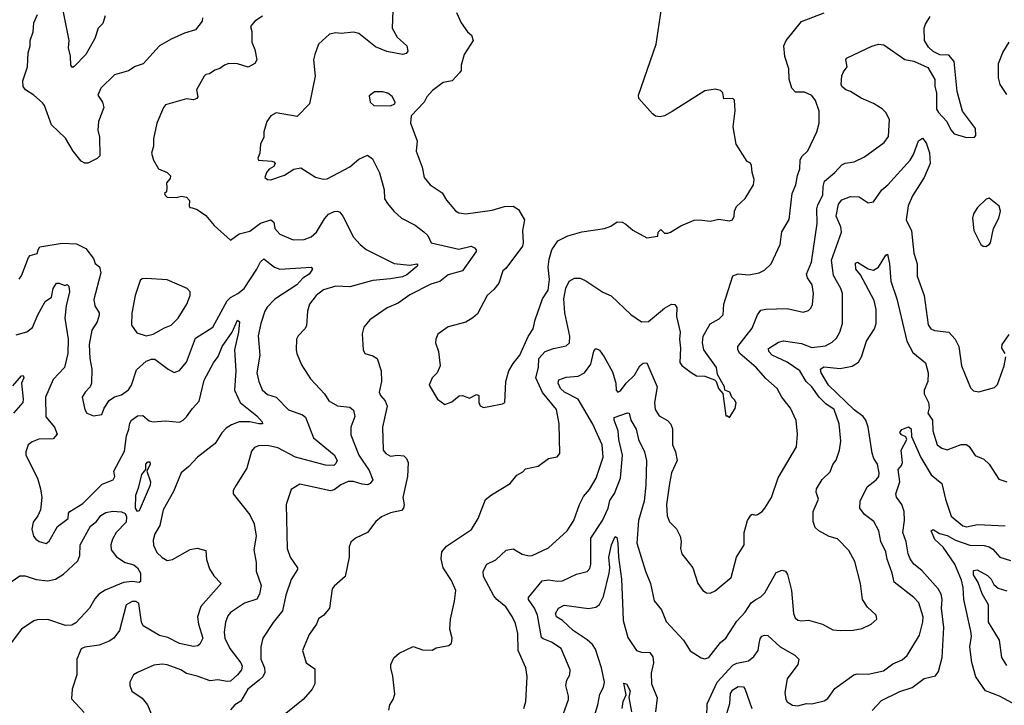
# Model space of a CAD drawing. Extents: x 1954678 to 2060275, y 904822 to 1016299.
# Tile 298 of 467: x 2014245 to 2019850, y 967032 to 970934. Entities that reach past the tile are written whole.
import ezdxf

# ---------------------------------------------------------------- set-up
doc = ezdxf.new("R2010")
doc.units = 0

msp = doc.modelspace()

# ---------------------------------------------------------------- linework, layer by layer
at = {"layer": '0CON20XD'}
for points in [[(2016370.6, 971035), (2016365.6, 970885), (2016394, 970834), (2016448, 970785), (2016454, 970755), (2016445, 970741.2), (2016424.3, 970735.7), (2016335, 970752.7), (2016270.3, 970780.3), (2016175, 970855.4), (2016145, 970862.2), (2016075, 970854.3), (2016045, 970859.4), (2016008.2, 970851.8), (2015945.8, 970795), (2015924.5, 970735.5), (2015918.2, 970705), (2015926.6, 970613.4), (2015894.4, 970455), (2015825, 970383.8), (2015705, 970403.3), (2015675, 970386.7), (2015651.2, 970355), (2015634, 970295), (2015633.8, 970265), (2015616.2, 970225), (2015611.2, 970175), (2015600, 970145), (2015605, 970134.3), (2015679.4, 970129.4), (2015692.5, 970125), (2015698.8, 970115), (2015692, 970098), (2015665, 970082.5), (2015649.2, 970065), (2015640, 970035), (2015655, 970024), (2015675, 970022.5), (2015751.7, 970048.3), (2015806.1, 970083.9), (2015845, 970090), (2015928.3, 970038.3), (2015975, 970027.1), (2015995, 970028.6), (2016125, 970097.1), (2016175, 970140), (2016225, 970162.5), (2016252.6, 970142.6), (2016292.5, 970062.5), (2016320, 969965), (2016322.5, 969915), (2016338.7, 969888.7), (2016374.5, 969844.5), (2016418.8, 969805), (2016495.5, 969765.5), (2016545, 969726.2), (2016567.5, 969705), (2016588, 969665), (2016745, 969627.3), (2016815, 969644.4), (2016834, 969635), (2016843.3, 969625), (2016843.3, 969615), (2016765.7, 969504.3), (2016685, 969482), (2016636.3, 969443.7), (2016585, 969429.1), (2016465, 969367.3), (2016399.2, 969320.8), (2016336.2, 969295), (2016238, 969225), (2016203.8, 969185), (2016194.3, 969145.7), (2016200, 969055), (2016210, 969035), (2016255, 969021.4), (2016280.8, 969005), (2016302.7, 968935), (2016305.5, 968874.5), (2016290.9, 968815), (2016298.1, 968795), (2016325, 968764.2), (2016337.1, 968735), (2016310, 968615), (2016313.1, 968485), (2016328.8, 968465), (2016355, 968450), (2016395, 968456.4), (2016431.8, 968451.8), (2016447.1, 968437.1), (2016456.7, 968415), (2016453.5, 968335), (2016425.7, 968215), (2016434.2, 968175), (2016430, 968155), (2016418.9, 968141.1), (2016355, 968126.9), (2016305, 968105.6), (2016271.4, 968078.6), (2016225, 968015.8), (2016156.7, 967983.3), (2016129.7, 967960.3), (2016120.8, 967935), (2016120.9, 967875), (2016096.9, 967765), (2016035, 967710), (2016024.3, 967695), (2016008.6, 967585), (2015975.5, 967544.5), (2015946.2, 967525), (2015933.8, 967495), (2015892.9, 967435), (2015854.3, 967345), (2015875.8, 967275), (2015925, 967240), (2015925.7, 967155), (2015910.6, 967125), (2015858.1, 967065), (2015702, 966938)], [(2014731.9, 970955), (2014717.1, 970912.9), (2014692.2, 970885), (2014673, 970827), (2014620.5, 970735), (2014555, 970666.7), (2014545, 970662.5), (2014536.7, 970675), (2014533.9, 970726.1), (2014523.1, 970773.1), (2014527.1, 970815), (2014490, 970995)], [(2016346.7, 967005), (2016352.5, 967035), (2016371.2, 967065), (2016380, 967095), (2016368.9, 967198.9), (2016357.5, 967245), (2016357.5, 967265), (2016375, 967303.3), (2016405, 967328.8), (2016485, 967367.5), (2016538.3, 967348.3), (2016593, 967347), (2016615, 967358.8), (2016687.5, 967372.5), (2016704, 967386), (2016707.5, 967415), (2016694.3, 967465), (2016697.3, 967522.7), (2016720.8, 967625), (2016728.1, 967685), (2016702.2, 967742.2), (2016655.4, 967815.4), (2016644.5, 967865), (2016647.8, 967905), (2016675, 967938.6), (2016817.8, 968032.2), (2016855.6, 968095), (2016897, 968203), (2016930.3, 968229.7), (2017036.3, 968293.7), (2017075, 968341.2), (2017109.4, 968360.6), (2017125, 968378), (2017196.2, 968393.8), (2017255, 968436), (2017304.2, 968445.8), (2017320.8, 968465), (2017316.2, 968635), (2017301.5, 968715), (2017221.9, 968811.9), (2017182.9, 968895), (2017198.4, 968955), (2017200, 969005), (2017235.7, 969045), (2017283.4, 969063.4), (2017355, 969077.1), (2017375.4, 969094.6), (2017376.4, 969133.6), (2017348.5, 969265), (2017342.9, 969345), (2017353.6, 969406.4), (2017373.2, 969446.8), (2017403.9, 969463.9), (2017435, 969462.5), (2017468.6, 969448.6), (2017565, 969383.5), (2017612.6, 969362.6), (2017725, 969256.7), (2017784.4, 969214.4), (2017825, 969215.7), (2017915, 969292.5), (2017955, 969314.3), (2017975, 969313.8), (2017985.5, 969295.5), (2017984, 969244), (2018005.4, 969155.4), (2018000.8, 969115), (2018007.8, 969065), (2018003.2, 968983.2), (2018015, 968966), (2018066.9, 968926.9), (2018097.7, 968907.7), (2018145, 968905.8), (2018200, 968885), (2018210, 968875), (2018222.5, 968835), (2018247, 968807), (2018265, 968680), (2018275, 968680), (2018285, 968670), (2018318.8, 968721.2), (2018323.3, 968753.3), (2018315, 968770), (2018300, 968785), (2018287.5, 968815), (2018260, 968825), (2018257.5, 968845), (2018216.7, 968915), (2018211.4, 968955), (2018138.8, 969055), (2018131.4, 969095), (2018135, 969132.5), (2018176, 969204), (2018227.6, 969232.4), (2018249.2, 969255), (2018252.9, 969315), (2018304.5, 969475.5), (2018335, 969487.8), (2018395, 969481.9), (2018455, 969493.3), (2018485, 969507.8), (2018523.3, 969545), (2018573.8, 969655), (2018584.1, 969725.9), (2018625, 969796.2), (2018642.2, 969945), (2018664.2, 969995), (2018672.4, 970047.6), (2018686.9, 970085), (2018688.6, 970135), (2018697.5, 970155), (2018732.6, 970187.4), (2018783.1, 970295), (2018795.6, 970345), (2018796.3, 970413.7), (2018775, 970473.8), (2018755, 970502.5), (2018712.1, 970522.1), (2018662.2, 970522.2), (2018641.4, 970545), (2018625.7, 970595), (2018623.6, 970655), (2018601.2, 970725), (2018595.5, 970785), (2018608.9, 970815), (2018695, 970924.3), (2018825, 970972)], [(2016732, 970975), (2016758, 970915), (2016794, 970864), (2016816.7, 970845), (2016826, 970815), (2016775.5, 970735), (2016758, 970675), (2016757.5, 970645), (2016749.3, 970630.7), (2016706.2, 970585), (2016655, 970576), (2016595, 970531.2), (2016562.5, 970495), (2016546.7, 970465), (2016473.1, 970386.9), (2016470, 970345), (2016506.7, 970245), (2016501.9, 970185), (2016535.5, 970095), (2016547.3, 970035), (2016581.1, 969995), (2016649.5, 969949.5), (2016675, 969907.1), (2016725, 969846), (2016745, 969834.4), (2016785, 969830), (2016935, 969849.6), (2017005, 969870), (2017055, 969872), (2017085, 969853.8), (2017118.9, 969795), (2017106.9, 969735), (2017111.8, 969665), (2017107.1, 969645), (2017012.3, 969517.7), (2016995, 969503.8), (2016973.1, 969435), (2016945, 969398.6), (2016905.6, 969365), (2016850.7, 969259.3), (2016825, 969236.9), (2016785, 969211.9), (2016685, 969186), (2016625.9, 969144.1), (2016613.2, 969116.8), (2016611.9, 969095), (2016628.9, 969045), (2016638.8, 968965), (2016622, 968925), (2016592.5, 968895), (2016576.2, 968855), (2016623.3, 968775), (2016664.2, 968744.2), (2016705, 968758.8), (2016746.1, 968793.9), (2016765, 968796.2), (2016805, 968780), (2016845, 968801.2), (2016858.8, 968795), (2016858.8, 968755), (2016867, 968737), (2016885, 968727.5)], [(2016885, 968727.5), (2016915, 968733.3), (2016993, 968747), (2017006.7, 968755), (2017012.9, 968875), (2017030, 968935), (2017053.3, 968976.7), (2017091.5, 969025), (2017139.4, 969130.6), (2017167.5, 969175), (2017178.6, 969225), (2017220.5, 969345), (2017252.5, 969395), (2017261.9, 969455), (2017254.1, 969525), (2017258.8, 969571.2), (2017275.2, 969624.8), (2017308.9, 969675), (2017366.2, 969703.8), (2017445, 969727.1), (2017574.2, 969745.8), (2017610.7, 969759.3), (2017646.4, 969783.6), (2017675, 969781.2), (2017695, 969771.2), (2017735, 969736.7), (2017815, 969693.3), (2017878.3, 969701.7), (2017880, 969725), (2017895, 969740), (2017915, 969720), (2017935, 969718.8), (2017950, 969725), (2018008.8, 969761.2), (2018085, 969792.5), (2018115, 969795.8), (2018175, 969787.8), (2018225, 969799.4), (2018285, 969788.8), (2018302.5, 969795), (2018313.3, 969815), (2018314.2, 969845), (2018325, 969870), (2018375, 969916), (2018422.9, 969995), (2018425.7, 970025), (2018414, 970065), (2018411.2, 970105), (2018405, 970117.5), (2018387, 970127), (2018324, 970225), (2018306, 970325), (2018318, 970415), (2018313.8, 970475), (2018305, 970486), (2018254.1, 970484.1), (2018247.5, 970517.5), (2018235, 970531.2), (2018205, 970538.8), (2018145, 970528.8), (2017959.1, 970410.9), (2017915, 970386.7), (2017891.7, 970381.7), (2017865, 970385.7), (2017847.4, 970397.4), (2017770, 970485), (2017768.6, 970505), (2017869.2, 970795), (2017896.9, 970985)], [(2015285.7, 970945), (2015283.8, 970925), (2015245, 970875.6), (2015182.8, 970857.2), (2015107.3, 970822.7), (2015040, 970785), (2014947.6, 970682.4), (2014903, 970667), (2014865, 970643.6), (2014785, 970620), (2014705.8, 970545), (2014689.2, 970505), (2014716, 970465), (2014723.1, 970435), (2014692.5, 970355), (2014690.4, 970305), (2014698.7, 970265), (2014701.2, 970158.8), (2014686.1, 970143.9), (2014633, 970117), (2014615, 970116.7), (2014595, 970128.8), (2014549.4, 970185), (2014505, 970259.2), (2014425.5, 970335), (2014385.5, 970445), (2014375, 970460), (2014325, 970504.2), (2014278, 970535), (2014265, 970553.3), (2014263.3, 970585), (2014288.8, 970665), (2014293.3, 970745), (2014303.8, 970785)], [(2014303.8, 970785), (2014303.8, 970815), (2014320.8, 970865), (2014325.8, 970915), (2014346, 970964)], [(2015627, 970953), (2015583.7, 970926.3), (2015558.8, 970895), (2015565.7, 970865.7), (2015566.8, 970806.8), (2015583.1, 970765), (2015594.2, 970705), (2015583.8, 970685), (2015545, 970664.4), (2015485, 970683.5), (2015436.3, 970683.7), (2015410, 970675), (2015385, 970656), (2015355, 970646.2), (2015325, 970626.2), (2015305, 970621.2), (2015295, 970613.3), (2015252, 970535), (2015258.8, 970495), (2015253.3, 970485), (2015235, 970478.6), (2015195, 970483.8), (2015075, 970448.6), (2015063.1, 970435), (2015025.6, 970345), (2015007.1, 970255), (2015005.7, 970215), (2014994.2, 970175), (2015005.8, 970135), (2015035.8, 970085), (2015084.1, 970064.1), (2015103.3, 970045), (2015100.7, 970029.3), (2015081.2, 970005), (2015083, 969977), (2015080, 969955), (2015070, 969945), (2015072.5, 969935), (2015085, 969924), (2015135, 969922.9), (2015165, 969930), (2015194.3, 969924.3), (2015211.2, 969905), (2015208.8, 969875), (2015213.3, 969865), (2015226.7, 969863.3), (2015255, 969853.3), (2015305, 969818.8), (2015352.3, 969762.3), (2015445, 969680), (2015494.6, 969715.4), (2015555, 969731.1), (2015615, 969776.9), (2015674.3, 969794.3), (2015691.5, 969781.5), (2015697.8, 969745), (2015725, 969712.9), (2015801.7, 969681.7), (2015865, 969683.6), (2015905, 969698.5), (2015935, 969724.4), (2015980.3, 969799.7), (2016003.5, 969826.5), (2016035, 969843.3), (2016055, 969844.4), (2016067.9, 969837.9), (2016085, 969816), (2016145, 969697.1), (2016182.2, 969655), (2016216.9, 969626.9), (2016376, 969546), (2016465, 969536.7), (2016506, 969545), (2016511.1, 969535), (2016505, 969528.9), (2016448.4, 969481.6), (2016425, 969471.5), (2016355, 969458.3), (2016255, 969450), (2016125, 969414.6), (2016045, 969416.8), (2015975, 969397.5), (2015933.1, 969365), (2015894.2, 969315), (2015882.9, 969275), (2015877.4, 969192.6), (2015868.6, 969175), (2015829.2, 969135), (2015821.4, 969115), (2015818.1, 969055), (2015823.3, 969035), (2015849.4, 968969.4), (2015900.2, 968890.2), (2015979.2, 968805), (2016003.8, 968765), (2016055, 968736.7), (2016125, 968729.5), (2016145, 968712), (2016152.9, 968675), (2016130, 968615), (2016130.9, 968570.9), (2016176.3, 968455), (2016235, 968368.5), (2016254.3, 968315), (2016240.8, 968295), (2016225, 968287.9), (2016195, 968290.3), (2016145, 968306.5), (2016115, 968306.8), (2016072.1, 968287.9), (2016035, 968258.2), (2016015, 968252.3), (2015838.8, 968291.2), (2015790, 968260), (2015761.1, 968175), (2015766.9, 967925), (2015783.8, 967875), (2015825.5, 967815.5), (2015827.1, 967805), (2015790.9, 967749.1), (2015760, 967660), (2015740.2, 967569.8), (2015687, 967503), (2015628.8, 967415), (2015616.9, 967365), (2015617.2, 967295), (2015637.9, 967245), (2015641.1, 967218.9), (2015629.4, 967195), (2015608.1, 967175), (2015543.6, 967125), (2015503.4, 967056.6), (2015468.6, 967035), (2015445, 967007.5)], [(2017115.8, 967015), (2017126.2, 967055), (2017134.4, 967195.6), (2017125.4, 967245.4), (2017083.5, 967343.5), (2017081.5, 967441.5), (2017067.3, 967497.3), (2017048.5, 967538.5), (2017012.1, 967592.1), (2016961.2, 967635), (2016945, 967656.2), (2016885.8, 967765), (2016883.8, 967795), (2016904, 967835), (2016955, 967860.4), (2017015, 967915.4), (2017055, 967922.1), (2017105, 967892.3), (2017145, 967883.1), (2017163.3, 967885), (2017255, 967929.4), (2017362.2, 968025), (2017398.9, 968085), (2017431.5, 968175), (2017455, 968220), (2017489.7, 968260.3), (2017526.7, 968325), (2017565.7, 968444.3), (2017560.5, 968515), (2017506.9, 968633.1), (2017424.7, 968774.7), (2017346.5, 968815), (2017323.9, 968835), (2017310.5, 968865), (2017314.6, 968885.4), (2017355, 968900.4), (2017425, 968905.4), (2017459.4, 968925), (2017495.7, 968974.3), (2017512.6, 969047.4), (2017525, 969062), (2017545, 969052.5), (2017573.1, 969015), (2017619.8, 968929.8), (2017638.1, 968865), (2017641.4, 968825), (2017650, 968815), (2017665, 968822), (2017697.1, 968865), (2017745, 968911.1), (2017775, 968963.8), (2017795, 968979.6), (2017815, 968980.6), (2017874.6, 968845), (2017859.3, 968755), (2017862.1, 968715), (2017885, 968680), (2017933.6, 968653.6), (2017951.7, 968631.7), (2017961.1, 968605), (2017961.9, 968515), (2017977.5, 968475), (2017988.1, 968425), (2017955.5, 968355), (2017943.4, 968295), (2017927.3, 968175), (2017931.5, 968111.5), (2017945, 968076), (2017985, 968036), (2018004.3, 967995), (2018010.8, 967965), (2018006, 967925), (2018014.2, 967895), (2018076.9, 967815), (2018105.6, 967725.6), (2018133.3, 967685), (2018155, 967673.3), (2018175, 967671.2), (2018205, 967683.8), (2018295, 967760), (2018325.6, 967875), (2018368.6, 967945), (2018370, 968015), (2018389.2, 968085), (2018406.7, 968115), (2018415, 968120), (2018434.2, 968114.2), (2018445, 968117.5), (2018471.2, 968135), (2018486.3, 968153.7), (2018524.2, 968215), (2018562.9, 968327.1), (2018667, 968503), (2018672.5, 968575), (2018665, 968653.3), (2018632.6, 968722.6), (2018584.4, 968785), (2018557.5, 968835), (2018492.9, 968892.9), (2018438.2, 968955), (2018345, 969034.5), (2018333.8, 969055), (2018332.9, 969075), (2018415, 969178.1), (2018445.3, 969254.7), (2018465, 969280), (2018493.6, 969286.4), (2018615, 969290), (2018705, 969269.2), (2018735, 969279.2), (2018748.3, 969291.7), (2018757.6, 969312.4), (2018764.3, 969375), (2018756.9, 969425), (2018729.2, 969465), (2018724.2, 969485), (2018753.5, 969555), (2018784.7, 969775), (2018783.3, 969856.7), (2018788.9, 969881.1), (2018817.3, 969935), (2018819, 969985), (2018826.8, 970015), (2018885, 970063.8), (2018925, 970108.1), (2018945, 970118.1), (2018995.4, 970124.6), (2019055, 970154.2), (2019165.8, 970235), (2019190.7, 970269.3), (2019197.7, 970365), (2019176.7, 970405), (2019155, 970427.3), (2019105, 970456.7), (2019035, 970487.5), (2018975, 970525.8), (2018947.5, 970535), (2018925, 970553.3), (2018922, 970565), (2018926.2, 970615), (2018935, 970637.5), (2018956.7, 970665), (2018947.5, 970705), (2018952.5, 970715), (2019096.2, 970783.8), (2019135, 970794.4), (2019165, 970790.6), (2019285, 970707.5), (2019335, 970698), (2019415, 970662.5), (2019454.1, 970594.1), (2019454.3, 970555), (2019464.3, 970515), (2019464.5, 970425.5), (2019475, 970406), (2019524, 970355), (2019546.6, 970306.6), (2019565, 970284.2), (2019635, 970263.8), (2019680, 970265), (2019687.5, 970275), (2019686.7, 970315), (2019613.1, 970413.1), (2019581.9, 970525), (2019565.4, 970695.4), (2019535, 970732), (2019483.6, 970733.6), (2019445, 970753.3), (2019418.3, 970778.3), (2019395.7, 970815), (2019394.5, 970885.5), (2019400.9, 970909.1), (2019428.9, 970951.1)], [(2019865, 970508.6), (2019826.7, 970565), (2019816.7, 970603.3), (2019818.1, 970685), (2019842, 970748), (2019878, 970805)], [(2016355, 970444.2), (2016380, 970455), (2016382.5, 970465), (2016365, 970497.5), (2016340, 970515), (2016313, 970523), (2016265, 970522.5), (2016235, 970500), (2016240, 970465), (2016260, 970445), (2016355, 970444.2)], [(2017340.6, 966985), (2017368.9, 967065), (2017369.5, 967085), (2017353.8, 967145), (2017360.5, 967175), (2017376.5, 967205), (2017378.2, 967235), (2017326.7, 967355), (2017272.3, 967392.3), (2017225, 967410), (2017215, 967419.2), (2017193.3, 967545), (2017175.1, 967585.1), (2017140.9, 967635), (2017141.9, 967645), (2017218.7, 967741.3), (2017255, 967746.1), (2017305, 967738), (2017335, 967740), (2017415, 967778.6), (2017475, 967794), (2017489.8, 967810.2), (2017495.5, 967835), (2017496.6, 967983.4), (2017563.2, 968085), (2017595, 968154.2), (2017605, 968198), (2017631.7, 968238.3), (2017664.7, 968325), (2017676.8, 968455), (2017655.3, 968545), (2017651.8, 968595), (2017628.9, 968655), (2017629.2, 968670.8), (2017705, 968696.8), (2017715.3, 968695.3), (2017724.8, 968654.8), (2017753.8, 968603.8), (2017767.9, 968545), (2017801.1, 968475), (2017813.3, 968425), (2017809.7, 968285), (2017800, 968195), (2017766.9, 968085), (2017757.9, 967955), (2017807.9, 967795), (2017836.3, 967726.3), (2017856.3, 967626.3), (2017898, 967575), (2017925, 967508.8), (2018023.1, 967403.1), (2018062, 967342), (2018125, 967302), (2018145, 967297.5), (2018167.5, 967305), (2018235, 967389.2), (2018265.7, 967415), (2018328.5, 967511.5), (2018375, 967561.8), (2018410, 967615), (2018435.3, 967634.7), (2018465, 967650.5), (2018487.2, 967672.8), (2018551.4, 967788.6), (2018585, 967800.8), (2018605, 967796), (2018616.9, 967776.9), (2018638.8, 967685), (2018650.8, 967555), (2018660.3, 967530.3), (2018675, 967516.9), (2018695, 967512.2), (2018735, 967516.5), (2018814.6, 967494.6), (2018875, 967462), (2018915, 967458), (2018990.5, 967459.5), (2019040.5, 967469.5), (2019092.5, 967495), (2019125, 967522.5), (2019120, 967545), (2019070.7, 967590.7), (2019042.5, 967635), (2019031.9, 967725), (2019000.2, 967850.2), (2018965, 967914.2), (2018900.2, 967980.2), (2018853.8, 967993.8), (2018794, 968025), (2018774, 968045), (2018762, 968078), (2018762, 968135), (2018792.5, 968205), (2018778.6, 968245), (2018780.6, 968265), (2018813, 968317), (2018858.3, 968361.7), (2018875, 968402.5), (2018893, 968427), (2018911.9, 968485), (2018920, 968535), (2018909.4, 968635), (2018882.2, 968715), (2018835, 968747.3), (2018796.2, 968786.2), (2018755.4, 968845), (2018721.5, 968875), (2018685.4, 968935), (2018615, 968984.7), (2018529.2, 969025), (2018510, 969045), (2018507.5, 969062.5), (2018565, 969098.6), (2018594, 969106), (2018695, 969091.3), (2018755, 969068.2), (2018832.2, 969077.8), (2018870.8, 969099.2), (2018895, 969121.9), (2018914.1, 969155.9), (2018929.4, 969205), (2018929.5, 969375), (2018919.6, 969405), (2018878.7, 969478.7), (2018866.7, 969565), (2018922.8, 969725), (2018919.3, 969755), (2018893.4, 969815), (2018906.6, 969883.4), (2018925, 969908.1), (2018975, 969928.1), (2019025, 969925.7), (2019075, 969890.8), (2019105, 969897.1), (2019152.3, 969965), (2019186.8, 969995), (2019313.5, 970135), (2019332.9, 970167.1), (2019362.5, 970245), (2019385, 970258.8), (2019405, 970233.3), (2019425, 970176.7), (2019428.5, 970115), (2019394.6, 970035), (2019328.6, 969931.4), (2019302.4, 969875), (2019292.2, 969795), (2019321.7, 969731.7), (2019335.5, 969605.5), (2019353.8, 969545), (2019353.5, 969475), (2019394.4, 969365), (2019417.4, 969197.4), (2019432.5, 969175), (2019453.3, 969165), (2019535, 969155.6), (2019570, 969115), (2019590.6, 969075), (2019606.9, 968965), (2019658.6, 968838.6), (2019675, 968821.4), (2019705, 968815.8), (2019795, 968841.2), (2019812.3, 968857.7), (2019850, 968965), (2019858.8, 969015)], [(2019745, 969643.3), (2019765, 969653.8), (2019771.2, 969665), (2019788, 969745), (2019818.5, 969805), (2019828.1, 969845), (2019822, 969872), (2019765, 969918), (2019747, 969913), (2019697.5, 969865), (2019675, 969830), (2019670, 969805), (2019677.5, 969735), (2019717.5, 969655), (2019730, 969645), (2019745, 969643.3)], [(2014242.1, 969457.9), (2014254.3, 969475.7), (2014295, 969580), (2014305, 969592.5), (2014345, 969602.5), (2014349.4, 969625), (2014359.6, 969640.4), (2014487, 969663), (2014567.9, 969657.9), (2014621.8, 969631.8), (2014664.2, 969575), (2014675, 969546.7), (2014698.1, 969528.1), (2014707, 969493), (2014667.7, 969342.3), (2014672, 969305), (2014696.2, 969265), (2014697.7, 969252.3), (2014685.8, 969215), (2014655, 969166.7), (2014639.4, 969085), (2014643.1, 969005), (2014655.7, 968944.3), (2014653.5, 968865), (2014645.7, 968845), (2014617.1, 968815), (2014600.6, 968785), (2014615.7, 968715), (2014627.5, 968695), (2014665, 968678.9), (2014712.9, 968687.1), (2014726.4, 968723.6), (2014755, 968766), (2014785, 968788.6), (2014825, 968798.5), (2014865, 968827.8), (2014881.3, 968855), (2014908.8, 968941.2), (2014965, 968990.9), (2014995, 969002.5), (2015015, 969001.9), (2015090, 968945), (2015125, 968926.7), (2015155, 968938), (2015195, 968985.7), (2015245, 969121.1), (2015345, 969184.4), (2015426.2, 969333.8), (2015445, 969352.8), (2015486.2, 969375), (2015521.8, 969405), (2015595.3, 969514.7), (2015615, 969556), (2015635, 969572.5), (2015695, 969525.6), (2015725, 969514.4), (2015905, 969525.8), (2015911.2, 969515), (2015891.8, 969485), (2015857.1, 969462.9), (2015822.7, 969425), (2015697.3, 969342.7), (2015652.9, 969297.1), (2015639.6, 969275), (2015617.5, 969205), (2015603.1, 969135), (2015612.8, 969025), (2015595.4, 968925), (2015605.5, 968875), (2015625, 968828), (2015655, 968800.6), (2015705.3, 968785.3), (2015775, 968713.8), (2015855, 968685.5), (2015872.7, 968672.7), (2015918.1, 968555), (2016035, 968457.1), (2016051.5, 968425), (2016045, 968407.5), (2016033.2, 968396.8), (2015985, 968398.6), (2015815, 968443.9), (2015715, 968497.3), (2015655, 968510), (2015605, 968509.4), (2015581.5, 968498.5), (2015565, 968478.8), (2015537.8, 968382.2), (2015476.7, 968285), (2015460, 968255), (2015460, 968235), (2015555, 968116.2), (2015580, 968065), (2015590.9, 967995), (2015576.8, 967916.8), (2015591.9, 967845), (2015590.5, 967795), (2015620, 967715), (2015610.6, 967665), (2015595, 967636.4), (2015525, 967614.5), (2015445, 967561.1), (2015429.2, 967540.8), (2015416.9, 967505), (2015408.8, 967448.8), (2015413.1, 967415), (2015440.7, 967355), (2015503.4, 967273.4), (2015510.4, 967255), (2015506.8, 967235), (2015485.4, 967205), (2015445, 967169.2), (2015425, 967167.4), (2015371.9, 967178.1), (2015328.9, 967171.1), (2015255, 967199.1), (2015195, 967213.9), (2015162.5, 967235), (2015085, 967263.1), (2015055, 967266.7), (2015008.6, 967261.4), (2014915, 967219.2), (2014892, 967205), (2014870.8, 967165), (2014870.8, 967145), (2014883.6, 967113.6), (2014942.5, 967072.5), (2014971.5, 967035), (2015035, 966882.5)], [(2018156.8, 966965), (2018159.1, 967040.9), (2018214.7, 967165), (2018305, 967260.7), (2018327.8, 967272.2), (2018393.9, 967286.1), (2018425, 967310), (2018449.2, 967345), (2018454.7, 967384.7), (2018459.6, 967410.4), (2018470.8, 967425), (2018485, 967431.9), (2018505, 967430.6), (2018575, 967364.6), (2018657, 967317), (2018680, 967295), (2018675.8, 967265), (2018615, 967182.5), (2018601.1, 967105), (2018605.8, 967065.8), (2018615, 967052.5), (2018645, 967033.3), (2018675, 967028.8), (2018725, 967042.5), (2018755, 967040), (2018825, 967058.8), (2018845, 967072), (2018885, 967128.6), (2018994, 967205), (2019015, 967211.2), (2019075, 967210.5), (2019162.2, 967227.8), (2019215, 967267.9), (2019268.5, 967291.5), (2019297.8, 967315), (2019367.6, 967432.4), (2019387.4, 967507.4), (2019387.8, 967535), (2019364.7, 967614.7), (2019335.7, 967645), (2019222.8, 967732.8), (2019212.9, 967785), (2019183.5, 967863.5), (2019176.2, 967905), (2019146.7, 967965), (2019135.3, 968025.3), (2019107.9, 968077.9), (2019055, 968117.5), (2019027.1, 968155), (2019030.6, 968195), (2019069.4, 968275), (2019121.4, 968315), (2019135.5, 968335), (2019138.2, 968355), (2019128.2, 968405), (2019107.4, 968437.4), (2019097.9, 968467.9), (2019075.8, 968615), (2019061.8, 968655), (2019046.8, 968675), (2018995, 968714), (2018849.5, 968855), (2018807.3, 968925), (2018804.6, 968945.4), (2018822.4, 968957.6), (2018915, 968949.5), (2018985, 968962.5), (2019019.4, 968985), (2019036.7, 969015), (2019065.7, 969105), (2019111.4, 969175), (2019120.4, 969205), (2019120.7, 969285), (2019109.6, 969335), (2019031.3, 969481.3), (2019005.7, 969515), (2019002.3, 969547.7), (2019015, 969554), (2019075, 969515.5), (2019105, 969507.8), (2019134, 969526), (2019175, 969593.8), (2019185, 969598.8), (2019197.5, 969545), (2019203.8, 969445), (2019238.4, 969345), (2019295.2, 969105.2), (2019329.2, 969039.2), (2019401.4, 968981.4), (2019417.3, 968925), (2019415.6, 968875), (2019393.5, 968825), (2019393.6, 968805), (2019418.1, 968755), (2019421.9, 968725), (2019415.6, 968695), (2019441.9, 968655), (2019443.1, 968595), (2019467.5, 968515), (2019493.8, 968495), (2019525, 968485.6), (2019605, 968515.8), (2019635, 968515.8), (2019650, 968505), (2019685, 968453.8), (2019733.6, 968433.6), (2019763.9, 968403.9), (2019818.6, 968318.6), (2019864.4, 968304.4)], [(2014965, 969135.6), (2015005, 969144.5), (2015069.2, 969180.8), (2015107.1, 969195), (2015147.7, 969235), (2015195.6, 969315), (2015215.4, 969364.6), (2015215.5, 969385.5), (2015198.8, 969405), (2015084.3, 969454.3), (2014965, 969460.6), (2014941.7, 969458.3), (2014929.7, 969450.3), (2014902, 969365), (2014883.5, 969263.5), (2014881.9, 969195), (2014911.9, 969151.9), (2014965, 969135.6)], [(2014225, 969140.8), (2014285, 969158.2), (2014318.1, 969181.9), (2014347.9, 969255), (2014389.5, 969330.5), (2014426.4, 969355), (2014435, 969403.3), (2014455, 969434), (2014470, 969435), (2014501.2, 969421.2), (2014515, 969426.7), (2014525, 969417.5), (2014527.7, 969385), (2014509.2, 969305), (2014500.8, 969235), (2014520, 969115), (2014519.2, 969035), (2014499.5, 968955), (2014435, 968886.9), (2014391.5, 968785), (2014393.4, 968673.4), (2014442.2, 968615), (2014458.6, 968575), (2014435, 968548.9), (2014354, 968546), (2014315, 968531.5), (2014292.7, 968515), (2014279.2, 968475), (2014279.2, 968455), (2014346.4, 968325), (2014363.6, 968265), (2014370.5, 968215), (2014362.9, 968145), (2014348.7, 968111.3), (2014321.4, 968075), (2014314.4, 968035), (2014324.2, 967995), (2014337.3, 967977.3), (2014355, 967964), (2014395, 967953.8), (2014413, 967967), (2014460, 968050), (2014521.2, 968095), (2014522.5, 968125), (2014530, 968135), (2014605, 968180.7), (2014715, 968291.5), (2014776.9, 968315), (2014786.1, 968335), (2014780, 968365), (2014840.6, 968479.4), (2014853.1, 968565), (2014866.8, 968603.2), (2014871.3, 968638.7), (2014881.1, 968655), (2014915, 968678.9), (2014945, 968681.9), (2014982.1, 968652.1), (2015005, 968644.6), (2015075, 968650.6), (2015155, 968644.5), (2015175, 968654.4), (2015195.2, 968674.8), (2015227.7, 968722.3), (2015266.4, 968763.6), (2015295, 968882), (2015348.6, 968981.4), (2015375, 969017.1), (2015396.6, 969073.4), (2015454.1, 969155), (2015485, 969224.2), (2015495.3, 969215), (2015489.7, 969155), (2015466.9, 969055), (2015474.4, 968935), (2015467.3, 968825), (2015500, 968755), (2015595, 968679.5), (2015626, 968645), (2015626.2, 968635), (2015606.6, 968633.4), (2015555.3, 968645.3), (2015495, 968644.7), (2015451.3, 968628.7), (2015420.9, 968609.1), (2015395, 968583.3), (2015357.1, 968522.9), (2015257.5, 968445), (2015208.1, 968391.9), (2015163.3, 968355), (2015121.1, 968248.9), (2015062.4, 968145), (2015042.5, 968055), (2015015, 968007.5), (2015005, 967972.5), (2015006.3, 967943.7), (2015025, 967901.9), (2015055, 967873.3), (2015085, 967856.9), (2015115, 967862.5), (2015215, 967919.4), (2015255, 967925.7), (2015303.8, 967913.8), (2015307.3, 967862.7), (2015325, 967808.8), (2015349.8, 967769.8), (2015391.2, 967725), (2015275.4, 967595), (2015256.5, 967535), (2015263.5, 967495)], [(2019856.2, 969035), (2019836.2, 969065), (2019838, 969085), (2019878.3, 969141.7)], [(2014205, 968851.1), (2014255, 968908.1), (2014265, 968910), (2014267.3, 968895), (2014255.4, 968865), (2014265.2, 968775.2), (2014262.4, 968755), (2014208.6, 968695)], [(2019097.3, 967002.7), (2019150.7, 967059.3), (2019255, 967111.7), (2019325, 967133.5), (2019395, 967184.4), (2019459.2, 967200.8), (2019476, 967224), (2019496.7, 967305), (2019505.4, 967474.6), (2019492.6, 967585), (2019496.5, 967635), (2019491.8, 967665), (2019474.7, 967694.7), (2019380, 967800), (2019335, 967835.5), (2019315, 967865.6), (2019303.8, 967895), (2019292, 967962), (2019272, 968015), (2019282.4, 968085), (2019280.5, 968135), (2019266.5, 968175), (2019235.9, 968215.9), (2019233.4, 968235), (2019256.5, 968305), (2019246, 968375), (2019265, 968396.2), (2019270.4, 968415), (2019262.5, 968485), (2019294.8, 968545), (2019290, 968560), (2019265, 968571.8), (2019255.5, 968585), (2019267.7, 968602.3), (2019305, 968617.2), (2019319.8, 968605), (2019322.2, 968562.2), (2019375, 968442), (2019434.1, 968344.1), (2019495.5, 968295), (2019516.1, 968205), (2019548, 968108), (2019615, 968054.6), (2019635, 968048.5), (2019698, 968062), (2019855, 968054.5)], [(2014915, 968135.5), (2014904.2, 968155), (2014905, 968228.8), (2014923.1, 968275), (2014940, 968345), (2014962, 968375), (2014962, 968405), (2014975, 968418.5), (2014985, 968418), (2014987.8, 968405), (2014968.8, 968365), (2014988.8, 968305), (2014987.5, 968285), (2014925, 968138.9), (2014915, 968135.5)], [(2014165.8, 967714.2), (2014245, 967768.7), (2014275, 967770), (2014337.6, 967747.6), (2014405, 967740.9), (2014449.4, 967750.6), (2014495, 967778.7), (2014576.5, 967855), (2014587.5, 967885), (2014589.7, 967945), (2014647.9, 968052.1), (2014681.6, 968078.4), (2014707.1, 968112.9), (2014735, 968128.7), (2014775, 968136.7), (2014825, 968132.7), (2014845, 968123.9), (2014852.9, 968105), (2014850.2, 968075), (2014794.4, 968015.6), (2014772.8, 967977.2), (2014764.3, 967945), (2014766.4, 967916.4), (2014796.6, 967876.6), (2014845, 967845.5), (2014895, 967830.9), (2014915, 967815.5), (2014933.3, 967785), (2014932.9, 967737.1), (2014925, 967732.1), (2014885, 967737.8), (2014835, 967731.1), (2014732.1, 967687.9), (2014694.7, 967665.3), (2014671.8, 967638.2), (2014641.9, 967585), (2014565, 967501.5), (2014542.3, 967487.7), (2014505, 967486.8), (2014405, 967520.6), (2014345, 967519.7), (2014325, 967513.8), (2014254.1, 967465.9), (2014190.4, 967379.6)], [(2019896.2, 967045), (2019822.5, 967085), (2019744.2, 967114.2), (2019688.1, 967195), (2019665.6, 967275.6), (2019653.3, 967365), (2019662.7, 967425), (2019660, 967455), (2019619.6, 967635), (2019616.4, 967703.6), (2019606, 967745), (2019569.3, 967835), (2019502.9, 967932.9), (2019455.6, 967975), (2019434, 968025), (2019445, 968032.5), (2019480.5, 968010.5), (2019525, 967999.6), (2019571.8, 967971.8), (2019653.8, 967943.8), (2019735, 967941.6), (2019765, 967934.1), (2019785, 967920), (2019825, 967874.6), (2019885, 967856.9)], [(2017500.7, 966915), (2017536.4, 967035), (2017548.2, 967095), (2017568.8, 967135), (2017574.2, 967165), (2017557.3, 967245), (2017522.4, 967352.4), (2017505, 967378.9), (2017475.5, 967405.5), (2017395, 967457.3), (2017335, 967514.5), (2017301.4, 967535), (2017296, 967555), (2017311.4, 967585), (2017345, 967602.7), (2017482.7, 967582.7), (2017525, 967590), (2017545, 967606.2), (2017567.7, 967652.3), (2017600, 967785), (2017604.1, 967815), (2017598.5, 967875), (2017613.2, 967945), (2017635, 967993.3), (2017645, 967986.7), (2017649.6, 967955), (2017653.1, 967875), (2017670.6, 967750.6), (2017677.6, 967615), (2017680.4, 967515), (2017707.7, 967417.7), (2017757.1, 967345), (2017785, 967334), (2017832.7, 967332.7), (2017848.7, 967308.7), (2017853.8, 967275), (2017840.7, 967215), (2017842.7, 967155), (2017874.5, 967075), (2017864.7, 966995)], [(2019865, 967258.8), (2019836.4, 967305), (2019823.4, 967403.4), (2019760.9, 967505), (2019760, 967605), (2019725, 967666.5), (2019701.5, 967731.5), (2019675.8, 967775), (2019675, 967800), (2019695, 967804), (2019755, 967771.4), (2019775, 967750), (2019790.7, 967720.7), (2019815, 967699.4), (2019865, 967684.5)], [(2015263.5, 967495), (2015286.7, 967415), (2015270, 967380), (2015258.7, 967371.3), (2015235, 967366.5), (2015155, 967383.5), (2015088.3, 967418.3), (2015040.3, 967430.3), (2014948.5, 967485), (2014937.3, 967505), (2014922.5, 967612.5), (2014905, 967622.5), (2014885, 967623.1), (2014850, 967605), (2014812.1, 967457.9), (2014780.8, 967415), (2014755, 967397.8), (2014696.2, 967375), (2014616.4, 967363.6), (2014595.5, 967354.5), (2014570, 967295), (2014569.1, 967205), (2014542.9, 967125), (2014539.5, 967069.5), (2014612, 966992)], [(2017675.4, 967014.6), (2017679.7, 967055), (2017697.7, 967092.3), (2017685, 967158.8), (2017699.2, 967155), (2017720, 967115), (2017713.6, 967076.4), (2017727.9, 966995)], [(2018269.8, 966985), (2018287.4, 967042.6), (2018291.3, 967098.7), (2018305, 967121.1), (2018335, 967139.4), (2018365, 967137.1), (2018375, 967123.3), (2018413.4, 967015)]]:
    msp.add_lwpolyline(points, dxfattribs=at)

doc.saveas('drawing.dxf')
